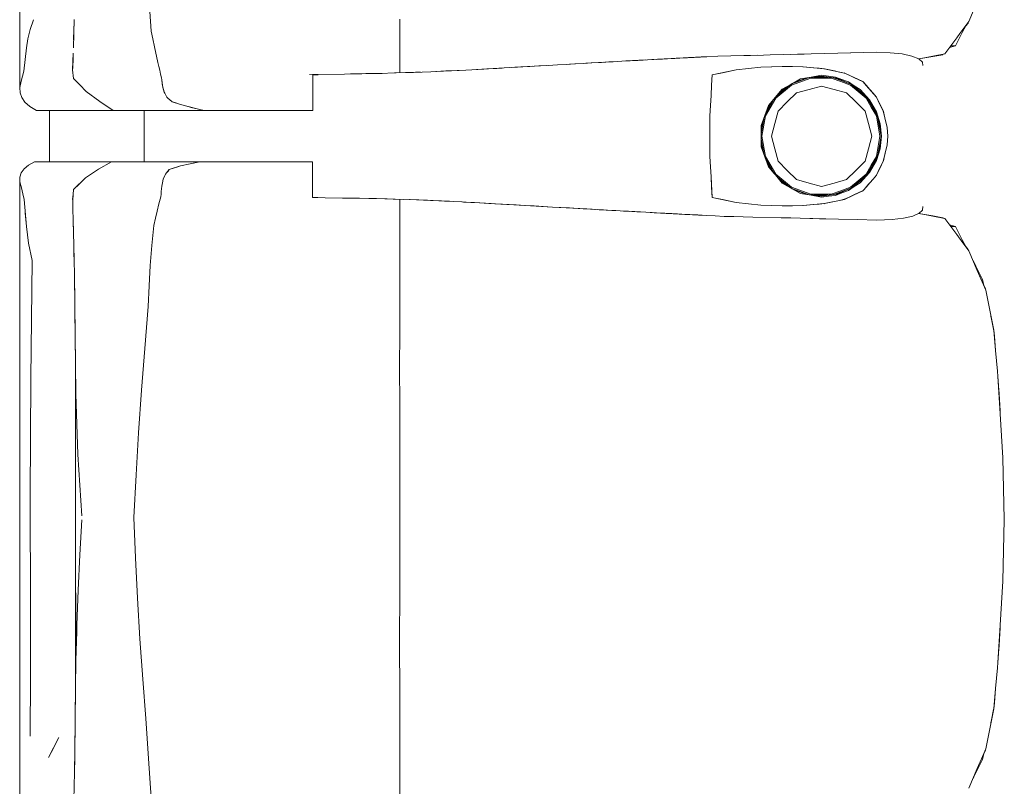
# Model space of a CAD drawing. Header units: millimetres. Extents: x -261 to 187, y -214 to 106.
# Tile 848 of 1056: x -199.671 to -198.899, y 8.71 to 9.311. Entities that reach past the tile are written whole.
import ezdxf

# ---------------------------------------------------------------- set-up
doc = ezdxf.new("R2010")
doc.units = ezdxf.units.MM
doc.header["$LTSCALE"] = 0.005
doc.header["$MEASUREMENT"] = 0
doc.layers.add('IFC-Elemento de mobília-Contorno', color=9, linetype='Continuous', lineweight=5)
doc.layers.add('IFC-Laje-Contorno', color=9, linetype='Continuous', lineweight=5)

msp = doc.modelspace()

# ---------------------------------------------------------------- linework, layer by layer
at = {"layer": 'IFC-Elemento de mobília-Contorno', "lineweight": 5}
for p, q in [((-199.67117, 9.42534), (-199.67109, 9.25772)), ((-198.92716, 9.30952), (-198.92054, 9.3249)), ((-199.56916, 9.31738), (-199.56822, 9.30205)), ((-199.66285, 9.30329), (-199.66035, 9.31078)), ((-199.62876, 9.30002), (-199.62845, 9.31116)), ((-199.62862, 9.30352), (-199.62852, 9.30853)), ((-199.37331, 9.26932), (-199.37331, 9.3114)), ((-198.93426, 9.30001), (-198.92716, 9.30952)), ((-198.9298, 9.30581), (-198.92775, 9.30836)), ((-198.92775, 9.30836), (-198.92737, 9.30923)), ((-198.92775, 9.30836), (-198.92737, 9.30923)), ((-199.66473, 9.29597), (-199.66285, 9.30329)), ((-199.62889, 9.29518), (-199.62862, 9.30352)), ((-199.56822, 9.30205), (-199.56689, 9.29589)), ((-198.93493, 9.29574), (-198.93229, 9.30092)), ((-198.93426, 9.30001), (-198.93189, 9.30318)), ((-198.93229, 9.30092), (-198.92954, 9.30633)), ((-198.93229, 9.30092), (-198.92954, 9.30633)), ((-198.93229, 9.30092), (-198.92965, 9.3061)), ((-198.92965, 9.3061), (-198.92953, 9.30634)), ((-199.66591, 9.28886), (-199.66473, 9.29597)), ((-199.62906, 9.28887), (-199.62876, 9.30002)), ((-199.56689, 9.29589), (-199.56556, 9.28972)), ((-198.94137, 9.29051), (-198.93663, 9.29684)), ((-198.93756, 9.29056), (-198.93493, 9.29574)), ((-198.93663, 9.29684), (-198.93426, 9.30001)), ((-199.66693, 9.27977), (-199.66591, 9.28886)), ((-199.56556, 9.28972), (-199.56289, 9.27739)), ((-199.02995, 9.28472), (-198.99958, 9.2854)), ((-199.01982, 9.28495), (-198.99958, 9.2854)), ((-199.01982, 9.28495), (-199.0097, 9.28518)), ((-199.0097, 9.28518), (-198.99958, 9.2854)), ((-198.99958, 9.2854), (-198.98876, 9.28504)), ((-198.94611, 9.28417), (-198.94137, 9.29051)), ((-198.94234, 9.28921), (-198.93756, 9.29056)), ((-198.94137, 9.29051), (-198.93756, 9.29056)), ((-199.66796, 9.27067), (-199.66693, 9.27977)), ((-199.62967, 9.27165), (-199.62945, 9.27813)), ((-199.62966, 9.27289), (-199.62936, 9.28088)), ((-199.62945, 9.27813), (-199.62923, 9.28461)), ((-199.62936, 9.28088), (-199.62931, 9.28219)), ((-199.56289, 9.27739), (-199.56216, 9.27435)), ((-199.22329, 9.27705), (-199.21514, 9.27751)), ((-199.22257, 9.27709), (-199.21258, 9.27765)), ((-199.22257, 9.27709), (-199.21591, 9.27747)), ((-199.21591, 9.27747), (-199.21258, 9.27765)), ((-199.21514, 9.27751), (-199.20823, 9.2779)), ((-199.21514, 9.27751), (-199.21258, 9.27765)), ((-199.21514, 9.27751), (-199.21334, 9.27761)), ((-199.21258, 9.27765), (-199.2026, 9.27821)), ((-199.21258, 9.27765), (-199.20926, 9.27784)), ((-199.20926, 9.27784), (-199.20593, 9.27802)), ((-199.20593, 9.27802), (-199.19928, 9.2784)), ((-199.2026, 9.27821), (-199.19595, 9.27858)), ((-199.19595, 9.27858), (-199.19256, 9.27877)), ((-199.19345, 9.27872), (-199.19275, 9.27876)), ((-199.19328, 9.27873), (-199.19275, 9.27876)), ((-199.19324, 9.27873), (-199.19275, 9.27876)), ((-199.19275, 9.27876), (-199.19072, 9.27887)), ((-199.19256, 9.27877), (-199.18918, 9.27895)), ((-199.19256, 9.27877), (-199.19072, 9.27887)), ((-199.19072, 9.27887), (-199.18864, 9.27898)), ((-199.18918, 9.27895), (-199.16886, 9.28005)), ((-199.18918, 9.27895), (-199.18071, 9.27941)), ((-199.18918, 9.27895), (-199.18579, 9.27913)), ((-199.18864, 9.27898), (-199.18658, 9.27909)), ((-199.18579, 9.27913), (-199.18071, 9.27941)), ((-199.18579, 9.27913), (-199.1824, 9.27932)), ((-199.18579, 9.27913), (-199.1841, 9.27923)), ((-199.1841, 9.27923), (-199.1824, 9.27932)), ((-199.1841, 9.27923), (-199.18282, 9.2793)), ((-199.1824, 9.27932), (-199.18071, 9.27941)), ((-199.17902, 9.2795), (-199.17134, 9.27992)), ((-199.17902, 9.2795), (-199.17563, 9.27969)), ((-199.17563, 9.27969), (-199.16886, 9.28005)), ((-199.17225, 9.27987), (-199.17056, 9.27996)), ((-199.17134, 9.27992), (-199.16886, 9.28005)), ((-199.17056, 9.27996), (-199.16886, 9.28005)), ((-199.16886, 9.28005), (-199.15104, 9.281)), ((-199.16886, 9.28005), (-199.16601, 9.2802)), ((-199.16886, 9.28005), (-199.16749, 9.28013)), ((-199.16749, 9.28013), (-199.16612, 9.2802)), ((-199.16749, 9.28013), (-199.1672, 9.28014)), ((-199.16612, 9.2802), (-199.16338, 9.28034)), ((-199.16075, 9.28048), (-199.16065, 9.28049)), ((-199.16063, 9.28049), (-199.15789, 9.28063)), ((-199.16063, 9.28049), (-199.15926, 9.28056)), ((-199.15926, 9.28056), (-199.15789, 9.28063)), ((-199.15901, 9.28058), (-199.15754, 9.28066)), ((-199.15789, 9.28063), (-199.15652, 9.2807)), ((-199.15754, 9.28066), (-199.15548, 9.28076)), ((-199.15754, 9.28066), (-199.15651, 9.28071)), ((-199.15652, 9.2807), (-199.15378, 9.28085)), ((-199.15652, 9.2807), (-199.15515, 9.28078)), ((-199.15515, 9.28078), (-199.15104, 9.281)), ((-199.15378, 9.28085), (-199.15104, 9.281)), ((-199.15104, 9.281), (-199.14692, 9.28121)), ((-199.15104, 9.281), (-199.15035, 9.28103)), ((-199.15035, 9.28103), (-199.14967, 9.28107)), ((-199.14967, 9.28107), (-199.14692, 9.28121)), ((-199.14967, 9.28107), (-199.1483, 9.28114)), ((-199.1483, 9.28114), (-199.14761, 9.28118)), ((-199.14761, 9.28118), (-199.14692, 9.28121)), ((-199.14692, 9.28121), (-199.14602, 9.28126)), ((-199.14602, 9.28126), (-199.14422, 9.28136)), ((-199.14512, 9.28131), (-199.14153, 9.28149)), ((-199.14512, 9.28131), (-199.14332, 9.2814)), ((-199.14422, 9.28136), (-199.14242, 9.28145)), ((-199.14332, 9.2814), (-199.14153, 9.28149)), ((-199.14242, 9.28145), (-199.14153, 9.28149)), ((-199.14153, 9.28149), (-199.13541, 9.28181)), ((-199.14153, 9.28149), (-199.14018, 9.28156)), ((-199.14153, 9.28149), (-199.14063, 9.28154)), ((-199.14063, 9.28154), (-199.13973, 9.28159)), ((-199.14018, 9.28156), (-199.13883, 9.28163)), ((-199.13973, 9.28159), (-199.13824, 9.28166)), ((-199.13883, 9.28163), (-199.13541, 9.28181)), ((-199.13883, 9.28163), (-199.13793, 9.28168)), ((-199.13793, 9.28168), (-199.13541, 9.28181)), ((-199.13793, 9.28168), (-199.13703, 9.28172)), ((-199.13793, 9.28168), (-199.13748, 9.2817)), ((-199.13703, 9.28172), (-199.13541, 9.28181)), ((-199.13703, 9.28172), (-199.13658, 9.28175)), ((-199.13658, 9.28175), (-199.13567, 9.2818)), ((-199.13567, 9.2818), (-199.13477, 9.28184)), ((-199.13541, 9.28181), (-199.13432, 9.28186)), ((-199.13541, 9.28181), (-199.13522, 9.28181)), ((-199.13432, 9.28186), (-199.13387, 9.28189)), ((-199.13387, 9.28189), (-199.13297, 9.28193)), ((-199.13387, 9.28189), (-199.13342, 9.28191)), ((-199.13342, 9.28191), (-199.13297, 9.28193)), ((-199.13297, 9.28193), (-199.13253, 9.28196)), ((-199.13253, 9.28196), (-199.1239, 9.2824)), ((-199.1239, 9.2824), (-199.11368, 9.28263)), ((-199.11368, 9.28263), (-199.10345, 9.28285)), ((-199.10345, 9.28285), (-199.08811, 9.28319)), ((-199.10345, 9.28285), (-199.09834, 9.28296)), ((-199.09834, 9.28296), (-199.08811, 9.28319)), ((-199.09834, 9.28296), (-199.09322, 9.28308)), ((-199.08811, 9.28319), (-199.083, 9.2833)), ((-199.083, 9.2833), (-199.07227, 9.2836)), ((-199.07227, 9.2836), (-199.05617, 9.28405)), ((-199.0669, 9.28375), (-199.05617, 9.28405)), ((-199.0669, 9.28375), (-199.06153, 9.2839)), ((-199.06153, 9.2839), (-199.0508, 9.2842)), ((-199.0508, 9.2842), (-199.04007, 9.28449)), ((-199.04007, 9.28449), (-199.02995, 9.28472)), ((-198.98876, 9.28504), (-198.97933, 9.28407)), ((-198.97933, 9.28407), (-198.97178, 9.28247)), ((-198.97178, 9.28247), (-198.96645, 9.28029)), ((-198.96645, 9.28029), (-198.96354, 9.27771)), ((-198.96644, 9.28028), (-198.96181, 9.28117)), ((-198.96636, 9.28021), (-198.96334, 9.28075)), ((-198.96354, 9.27771), (-198.96316, 9.27495)), ((-198.96334, 9.28075), (-198.94768, 9.28354)), ((-198.96334, 9.28075), (-198.95551, 9.28215)), ((-198.96181, 9.28117), (-198.95396, 9.28267)), ((-198.95551, 9.28215), (-198.94768, 9.28354)), ((-198.95396, 9.28267), (-198.94611, 9.28417)), ((-198.94768, 9.28354), (-198.94738, 9.28393)), ((-198.94768, 9.28354), (-198.94736, 9.28393)), ((-198.94768, 9.28354), (-198.94736, 9.28393)), ((-199.669, 9.26673), (-199.66796, 9.27067)), ((-199.62967, 9.27165), (-199.6291, 9.26493)), ((-199.62966, 9.27289), (-199.62964, 9.2726)), ((-199.56216, 9.27435), (-199.56143, 9.27132)), ((-199.56143, 9.27132), (-199.56069, 9.26829)), ((-199.36869, 9.26947), (-199.36089, 9.26973)), ((-199.36247, 9.26963), (-199.34891, 9.2702)), ((-199.36089, 9.26973), (-199.35712, 9.26985)), ((-199.34891, 9.2702), (-199.33534, 9.27078)), ((-199.34494, 9.27037), (-199.32665, 9.27123)), ((-199.34494, 9.27037), (-199.3371, 9.27074)), ((-199.3371, 9.27074), (-199.32666, 9.27123)), ((-199.33534, 9.27078), (-199.32137, 9.27151)), ((-199.32137, 9.27151), (-199.30739, 9.27223)), ((-199.31322, 9.27193), (-199.30511, 9.27238)), ((-199.30739, 9.27223), (-199.30013, 9.27264)), ((-199.30511, 9.27238), (-199.29711, 9.27282)), ((-199.30013, 9.27264), (-199.27835, 9.27388)), ((-199.29711, 9.27282), (-199.29287, 9.27305)), ((-199.28561, 9.27346), (-199.27835, 9.27388)), ((-199.28561, 9.27346), (-199.28088, 9.27373)), ((-199.28315, 9.27361), (-199.25797, 9.27506)), ((-199.28088, 9.27373), (-199.27264, 9.27421)), ((-199.27835, 9.27388), (-199.27118, 9.2743)), ((-199.27264, 9.27421), (-199.26911, 9.27441)), ((-199.27118, 9.2743), (-199.26402, 9.27471)), ((-199.27118, 9.2743), (-199.2644, 9.27469)), ((-199.26402, 9.27471), (-199.25685, 9.27513)), ((-199.25685, 9.27513), (-199.24968, 9.27554)), ((-199.24968, 9.27554), (-199.2429, 9.27593)), ((-199.2429, 9.27593), (-199.23612, 9.27632)), ((-199.24013, 9.27609), (-199.23562, 9.27635)), ((-199.23951, 9.27612), (-199.23562, 9.27635)), ((-199.23612, 9.27632), (-199.22934, 9.27671)), ((-199.23562, 9.27635), (-199.23543, 9.27636)), ((-199.22934, 9.27671), (-199.22257, 9.27709)), ((-199.22934, 9.27671), (-199.2274, 9.27682)), ((-199.2274, 9.27682), (-199.22329, 9.27705)), ((-199.12829, 9.26762), (-199.10947, 9.27169)), ((-199.12829, 9.26762), (-199.11888, 9.26965)), ((-199.11888, 9.26965), (-199.10947, 9.27169)), ((-199.10947, 9.27169), (-199.09018, 9.27374)), ((-199.10947, 9.27169), (-199.09983, 9.27272)), ((-199.09983, 9.27272), (-199.09018, 9.27374)), ((-199.09018, 9.27374), (-199.07308, 9.27429)), ((-199.09018, 9.27374), (-199.08176, 9.27402)), ((-199.08176, 9.27402), (-199.07335, 9.27429)), ((-199.0734, 9.27429), (-199.06529, 9.27415)), ((-199.07335, 9.27429), (-199.07329, 9.27428)), ((-199.07308, 9.27429), (-199.05715, 9.27402)), ((-199.06529, 9.27415), (-199.05723, 9.27402)), ((-199.05723, 9.27402), (-199.04894, 9.27328)), ((-199.05715, 9.27402), (-199.04877, 9.27326)), ((-199.04894, 9.27328), (-199.04065, 9.27254)), ((-199.04877, 9.27326), (-199.04458, 9.27288)), ((-199.04458, 9.27288), (-199.04039, 9.27251)), ((-199.04096, 9.27256), (-199.0406, 9.27252)), ((-199.04065, 9.27254), (-199.02467, 9.26915)), ((-199.04039, 9.27251), (-199.03642, 9.27165)), ((-199.03642, 9.27165), (-199.03241, 9.27079)), ((-199.03245, 9.2708), (-199.02848, 9.26995)), ((-199.02848, 9.26995), (-199.02451, 9.2691)), ((-199.67109, 9.25772), (-199.67004, 9.2628)), ((-199.67004, 9.2628), (-199.669, 9.26673)), ((-199.6291, 9.26493), (-199.62405, 9.2598)), ((-199.56069, 9.26829), (-199.55996, 9.26526)), ((-199.55996, 9.26526), (-199.55979, 9.26376)), ((-199.55979, 9.26376), (-199.55929, 9.25928)), ((-199.55979, 9.26376), (-199.55946, 9.26077)), ((-199.44395, 9.26791), (-199.41651, 9.26832)), ((-199.4415, 9.26772), (-199.43932, 9.26772)), ((-199.4415, 9.25291), (-199.4415, 9.26772)), ((-199.43932, 9.26772), (-199.43734, 9.26772)), ((-199.41664, 9.26831), (-199.40299, 9.26857)), ((-199.41183, 9.26841), (-199.39989, 9.26865)), ((-199.40299, 9.26857), (-199.38946, 9.26883)), ((-199.39989, 9.26865), (-199.38692, 9.2689)), ((-199.38946, 9.26883), (-199.37597, 9.26923)), ((-199.37745, 9.26918), (-199.36869, 9.26947)), ((-199.3768, 9.2692), (-199.3765, 9.26921)), ((-199.3765, 9.26921), (-199.36869, 9.26947)), ((-199.37597, 9.26923), (-199.36247, 9.26963)), ((-199.12876, 9.25962), (-199.12829, 9.26762)), ((-199.06625, 9.2605), (-199.05901, 9.26463)), ((-199.06618, 9.25972), (-199.05109, 9.2652)), ((-199.06581, 9.26073), (-199.05225, 9.26565)), ((-199.06416, 9.26168), (-199.05398, 9.26546)), ((-199.05901, 9.26463), (-199.05081, 9.26601)), ((-199.05398, 9.26546), (-199.04262, 9.26673)), ((-199.05109, 9.2652), (-199.03507, 9.2652)), ((-199.05081, 9.26601), (-199.04262, 9.26739)), ((-199.049, 9.26601), (-199.03754, 9.26601)), ((-199.04262, 9.26739), (-199.03718, 9.26671)), ((-199.04262, 9.26673), (-199.03052, 9.26502)), ((-199.03718, 9.26671), (-199.03175, 9.26602)), ((-199.03507, 9.2652), (-199.02753, 9.26246)), ((-199.03327, 9.2654), (-199.02727, 9.26322)), ((-199.03175, 9.26602), (-199.02663, 9.26412)), ((-199.03052, 9.26502), (-199.01927, 9.26026)), ((-199.02753, 9.26246), (-199.02, 9.25972)), ((-199.02727, 9.26322), (-199.02034, 9.26071)), ((-199.02663, 9.26412), (-199.0215, 9.26221)), ((-199.02497, 9.26921), (-199.02451, 9.2691)), ((-199.02467, 9.26915), (-199.01745, 9.26581)), ((-199.02451, 9.2691), (-199.02087, 9.26739)), ((-199.0215, 9.26221), (-199.01696, 9.25917)), ((-199.02087, 9.26739), (-199.01722, 9.26568)), ((-199.01745, 9.26581), (-199.01023, 9.26247)), ((-199.01722, 9.26568), (-199.00994, 9.26226)), ((-199.01059, 9.26263), (-199.00994, 9.26226)), ((-199.01023, 9.26247), (-199.00757, 9.25941)), ((-199.00994, 9.26226), (-199.00735, 9.25926)), ((-199.67109, 9.25772), (-199.67094, 9.25361)), ((-199.62405, 9.2598), (-199.61901, 9.25467)), ((-199.61901, 9.25467), (-199.60846, 9.24683)), ((-199.55946, 9.26077), (-199.55929, 9.25928)), ((-199.55929, 9.25928), (-199.55895, 9.25802)), ((-199.55895, 9.25802), (-199.55827, 9.25551)), ((-199.55895, 9.25802), (-199.55861, 9.25677)), ((-199.55861, 9.25677), (-199.55793, 9.25425)), ((-199.55827, 9.25551), (-199.55793, 9.25425)), ((-199.55793, 9.25425), (-199.55744, 9.25323)), ((-199.12922, 9.25163), (-199.12876, 9.25962)), ((-199.08423, 9.24363), (-199.07348, 9.25637)), ((-199.08176, 9.24654), (-199.07414, 9.25506)), ((-199.07849, 9.24942), (-199.06618, 9.25972)), ((-199.07742, 9.25139), (-199.06821, 9.25909)), ((-199.07414, 9.25506), (-199.06567, 9.26082)), ((-199.07348, 9.25637), (-199.06625, 9.2605)), ((-199.06229, 9.2537), (-199.05245, 9.25634)), ((-199.05245, 9.25634), (-199.04262, 9.25897)), ((-199.04262, 9.25897), (-199.03278, 9.25634)), ((-199.03278, 9.25634), (-199.02294, 9.2537)), ((-199.02, 9.25972), (-199.01384, 9.25456)), ((-199.01949, 9.26035), (-199.01332, 9.25519)), ((-199.01927, 9.26026), (-199.00962, 9.25276)), ((-199.01696, 9.25917), (-199.01241, 9.25615)), ((-199.01384, 9.25456), (-199.00767, 9.2494)), ((-199.01332, 9.25519), (-199.00822, 9.25092)), ((-199.01241, 9.25615), (-199.00497, 9.24818)), ((-199.00757, 9.25941), (-198.99958, 9.25026)), ((-199.00735, 9.25926), (-199.00476, 9.25626)), ((-199.00476, 9.25626), (-199.00217, 9.25326)), ((-199.67094, 9.25361), (-199.66957, 9.24989)), ((-199.66957, 9.24989), (-199.66708, 9.24634)), ((-199.60846, 9.24683), (-199.59796, 9.23966)), ((-199.55744, 9.25323), (-199.55695, 9.2522)), ((-199.55744, 9.25323), (-199.55646, 9.25117)), ((-199.55646, 9.25117), (-199.55597, 9.25014)), ((-199.55597, 9.25014), (-199.55486, 9.24924)), ((-199.55486, 9.24924), (-199.55376, 9.24835)), ((-199.55376, 9.24835), (-199.55155, 9.24655)), ((-199.55155, 9.24655), (-199.54869, 9.24567)), ((-199.55155, 9.24655), (-199.54584, 9.2448)), ((-199.4415, 9.23966), (-199.4415, 9.25291)), ((-199.12968, 9.24364), (-199.12922, 9.25163)), ((-199.12922, 9.25163), (-199.12921, 9.25186)), ((-199.08667, 9.23694), (-199.07993, 9.24859)), ((-199.08656, 9.23549), (-199.07849, 9.24942)), ((-199.0863, 9.23795), (-199.08174, 9.24658)), ((-199.0767, 9.2393), (-199.06949, 9.2465)), ((-199.06949, 9.2465), (-199.06229, 9.2537)), ((-199.02294, 9.2537), (-199.01574, 9.2465)), ((-199.01574, 9.2465), (-199.00854, 9.2393)), ((-199.00962, 9.25276), (-199.00223, 9.24304)), ((-199.00767, 9.2494), (-199.00365, 9.24244)), ((-199.0057, 9.2476), (-199.00295, 9.24285)), ((-199.00497, 9.24818), (-198.99958, 9.23878)), ((-199.00217, 9.25326), (-198.99958, 9.25026)), ((-198.99958, 9.25026), (-198.99827, 9.24757)), ((-198.99958, 9.25026), (-198.99417, 9.23896)), ((-198.99958, 9.25026), (-198.99822, 9.24743)), ((-198.99827, 9.24757), (-198.99697, 9.24487)), ((-198.99822, 9.24743), (-198.99681, 9.24448)), ((-199.66708, 9.24634), (-199.66325, 9.24294)), ((-199.66325, 9.24294), (-199.66059, 9.2413)), ((-199.66059, 9.2413), (-199.65793, 9.23966)), ((-199.65793, 9.23966), (-199.59796, 9.23966)), ((-199.59796, 9.23966), (-199.55668, 9.23966)), ((-199.57373, 9.19959), (-199.57373, 9.23966)), ((-199.55668, 9.23966), (-199.52662, 9.23966)), ((-199.54869, 9.24567), (-199.54584, 9.2448)), ((-199.54584, 9.2448), (-199.54299, 9.24392)), ((-199.54299, 9.24392), (-199.54014, 9.24304)), ((-199.54014, 9.24304), (-199.53, 9.24051)), ((-199.54014, 9.24304), (-199.53338, 9.24135)), ((-199.54014, 9.24304), (-199.53676, 9.24219)), ((-199.53676, 9.24219), (-199.53338, 9.24135)), ((-199.53, 9.24051), (-199.52662, 9.23966)), ((-199.52662, 9.23966), (-199.52465, 9.23966)), ((-199.52465, 9.23966), (-199.52269, 9.23966)), ((-199.52269, 9.23966), (-199.52076, 9.23966)), ((-199.52076, 9.23966), (-199.51883, 9.23966)), ((-199.51883, 9.23966), (-199.51692, 9.23966)), ((-199.51692, 9.23966), (-199.515, 9.23966)), ((-199.515, 9.23966), (-199.51307, 9.23966)), ((-199.51307, 9.23966), (-199.51112, 9.23966)), ((-199.51112, 9.23966), (-199.50914, 9.23966)), ((-199.50914, 9.23966), (-199.50713, 9.23966)), ((-199.50713, 9.23966), (-199.50507, 9.23966)), ((-199.50507, 9.23966), (-199.50296, 9.23966)), ((-199.50296, 9.23966), (-199.50081, 9.23966)), ((-199.50081, 9.23966), (-199.49862, 9.23966)), ((-199.49862, 9.23966), (-199.49643, 9.23966)), ((-199.49643, 9.23966), (-199.49424, 9.23966)), ((-199.49424, 9.23966), (-199.49209, 9.23966)), ((-199.49209, 9.23966), (-199.48998, 9.23966)), ((-199.48998, 9.23966), (-199.48795, 9.23966)), ((-199.48795, 9.23966), (-199.48601, 9.23966)), ((-199.48601, 9.23966), (-199.48418, 9.23966)), ((-199.48418, 9.23966), (-199.48245, 9.23966)), ((-199.48245, 9.23966), (-199.48079, 9.23966)), ((-199.48079, 9.23966), (-199.47916, 9.23966)), ((-199.47916, 9.23966), (-199.47754, 9.23966)), ((-199.47754, 9.23966), (-199.47589, 9.23966)), ((-199.47589, 9.23966), (-199.47417, 9.23966)), ((-199.47417, 9.23966), (-199.47236, 9.23966)), ((-199.47236, 9.23966), (-199.47042, 9.23966)), ((-199.47042, 9.23966), (-199.46834, 9.23966)), ((-199.46834, 9.23966), (-199.46616, 9.23966)), ((-199.46616, 9.23966), (-199.46387, 9.23966)), ((-199.46387, 9.23966), (-199.46149, 9.23966)), ((-199.46149, 9.23966), (-199.45904, 9.23966)), ((-199.45904, 9.23966), (-199.45653, 9.23966)), ((-199.45653, 9.23966), (-199.45398, 9.23966)), ((-199.45398, 9.23966), (-199.45139, 9.23966)), ((-199.45139, 9.23966), (-199.44882, 9.23966)), ((-199.44882, 9.23966), (-199.44628, 9.23966)), ((-199.44628, 9.23966), (-199.44383, 9.23966)), ((-199.44383, 9.23966), (-199.4415, 9.23966)), ((-199.13015, 9.23564), (-199.12968, 9.24364)), ((-199.08709, 9.23579), (-199.08423, 9.24363)), ((-199.07933, 9.22946), (-199.0767, 9.2393)), ((-199.00854, 9.2393), (-199.0059, 9.22946)), ((-199.00365, 9.24244), (-198.99962, 9.23549)), ((-199.00295, 9.24285), (-199.00019, 9.23807)), ((-199.00223, 9.24304), (-198.99758, 9.23174)), ((-198.99958, 9.23878), (-198.99664, 9.22942)), ((-198.99697, 9.24487), (-198.99566, 9.24218)), ((-198.99687, 9.24461), (-198.99552, 9.24178)), ((-198.99687, 9.24461), (-198.99417, 9.23896)), ((-198.99566, 9.24218), (-198.99436, 9.23949)), ((-198.99552, 9.24178), (-198.99417, 9.23896)), ((-198.99436, 9.23949), (-198.99429, 9.23922)), ((-198.99429, 9.23922), (-198.99277, 9.233)), ((-198.99417, 9.23896), (-198.99268, 9.23274)), ((-199.13015, 9.22763), (-199.13015, 9.23564)), ((-199.08995, 9.22796), (-199.08709, 9.23579)), ((-199.08986, 9.22157), (-199.08758, 9.23445)), ((-199.08986, 9.22534), (-199.08763, 9.2343)), ((-199.08936, 9.21963), (-199.08656, 9.23549)), ((-198.99962, 9.23549), (-198.99822, 9.22756)), ((-198.99857, 9.23413), (-198.99743, 9.2277)), ((-198.99758, 9.23174), (-198.996, 9.21963)), ((-198.99293, 9.23365), (-198.99268, 9.23274)), ((-198.99277, 9.233), (-198.99198, 9.22976)), ((-198.99273, 9.23293), (-198.99225, 9.23091)), ((-198.99268, 9.23274), (-198.99119, 9.22651)), ((-199.13015, 9.22763), (-199.13015, 9.21162)), ((-199.08995, 9.22796), (-199.08995, 9.21128)), ((-199.08986, 9.21391), (-199.08986, 9.22534)), ((-199.08197, 9.21963), (-199.07933, 9.22946)), ((-199.0059, 9.22946), (-199.00327, 9.21963)), ((-198.99822, 9.22756), (-198.99682, 9.21963)), ((-198.99743, 9.2277), (-198.996, 9.21963)), ((-198.99664, 9.22942), (-198.99565, 9.21962)), ((-198.99225, 9.23091), (-198.99119, 9.22651)), ((-198.99198, 9.22976), (-198.99119, 9.22651)), ((-198.99119, 9.22651), (-198.99062, 9.21962)), ((-199.13015, 9.20361), (-199.13015, 9.21962)), ((-199.08986, 9.21767), (-199.08758, 9.20478)), ((-199.08936, 9.21963), (-199.08656, 9.20376)), ((-199.08197, 9.21963), (-199.07933, 9.20979)), ((-199.0059, 9.20979), (-199.00327, 9.21963)), ((-198.99822, 9.2117), (-198.99682, 9.21963)), ((-198.99758, 9.20751), (-198.996, 9.21963)), ((-198.99706, 9.21365), (-198.996, 9.21963)), ((-198.99664, 9.20982), (-198.99565, 9.21962)), ((-198.99119, 9.21274), (-198.99062, 9.21962)), ((-199.08995, 9.21128), (-199.08423, 9.19562)), ((-199.08986, 9.21391), (-199.08763, 9.20493)), ((-199.07933, 9.20979), (-199.0767, 9.19995)), ((-199.00854, 9.19995), (-199.0059, 9.20979)), ((-198.99962, 9.20377), (-198.99822, 9.2117)), ((-198.99958, 9.20047), (-198.99664, 9.20982)), ((-198.99857, 9.20512), (-198.99706, 9.21365)), ((-198.99277, 9.20625), (-198.99198, 9.20949)), ((-198.99273, 9.20632), (-198.99225, 9.20834)), ((-198.99268, 9.20652), (-198.99119, 9.21274)), ((-198.99225, 9.20834), (-198.99119, 9.21274)), ((-198.99198, 9.20949), (-198.99119, 9.21274)), ((-199.13015, 9.20361), (-199.12968, 9.19562)), ((-199.08668, 9.20232), (-199.07993, 9.19066)), ((-199.08656, 9.20376), (-199.07849, 9.18983)), ((-199.08631, 9.2013), (-199.08176, 9.19271)), ((-199.00497, 9.19107), (-198.99958, 9.20047)), ((-199.00365, 9.19681), (-198.99962, 9.20377)), ((-199.00295, 9.1964), (-199.00018, 9.20119)), ((-199.00223, 9.19621), (-198.99758, 9.20751)), ((-198.99552, 9.19747), (-198.99417, 9.20029)), ((-198.99436, 9.19976), (-198.99277, 9.20625)), ((-198.99417, 9.20029), (-198.99268, 9.20652)), ((-198.99293, 9.2056), (-198.99268, 9.20652)), ((-199.66994, 9.19089), (-199.66775, 9.19393)), ((-199.66775, 9.19393), (-199.66435, 9.1968)), ((-199.66435, 9.1968), (-199.65949, 9.19959)), ((-199.65949, 9.19959), (-199.59924, 9.19959)), ((-199.61949, 9.18698), (-199.60934, 9.19365)), ((-199.60934, 9.19365), (-199.59924, 9.19959)), ((-199.59924, 9.19959), (-199.53008, 9.19959)), ((-199.58398, 9.19959), (-199.57373, 9.19959)), ((-199.55614, 9.19076), (-199.55389, 9.19341)), ((-199.55539, 9.19164), (-199.55389, 9.19341)), ((-199.55539, 9.19164), (-199.55464, 9.19253)), ((-199.55464, 9.19253), (-199.55389, 9.19341)), ((-199.55389, 9.19341), (-199.54511, 9.19626)), ((-199.55389, 9.19341), (-199.54731, 9.19555)), ((-199.54731, 9.19555), (-199.54511, 9.19626)), ((-199.54511, 9.19626), (-199.53008, 9.19959)), ((-199.54511, 9.19626), (-199.5376, 9.19792)), ((-199.5376, 9.19792), (-199.53008, 9.19959)), ((-199.5376, 9.19792), (-199.53384, 9.19876)), ((-199.53384, 9.19876), (-199.53008, 9.19959)), ((-199.53178, 9.19959), (-199.52877, 9.19959)), ((-199.53008, 9.19959), (-199.5281, 9.19959)), ((-199.52877, 9.19959), (-199.52595, 9.19959)), ((-199.5281, 9.19959), (-199.52613, 9.19959)), ((-199.52613, 9.19959), (-199.52417, 9.19959)), ((-199.52417, 9.19959), (-199.52224, 9.19959)), ((-199.52224, 9.19959), (-199.52032, 9.19959)), ((-199.52032, 9.19959), (-199.51842, 9.19959)), ((-199.51842, 9.19959), (-199.51651, 9.19959)), ((-199.51651, 9.19959), (-199.5146, 9.19959)), ((-199.5146, 9.19959), (-199.51268, 9.19959)), ((-199.51268, 9.19959), (-199.51074, 9.19959)), ((-199.51074, 9.19959), (-199.50878, 9.19959)), ((-199.50878, 9.19959), (-199.50677, 9.19959)), ((-199.50677, 9.19959), (-199.50472, 9.19959)), ((-199.50472, 9.19959), (-199.50262, 9.19959)), ((-199.50262, 9.19959), (-199.50047, 9.19959)), ((-199.50047, 9.19959), (-199.4983, 9.19959)), ((-199.4983, 9.19959), (-199.49612, 9.19959)), ((-199.49612, 9.19959), (-199.49395, 9.19959)), ((-199.49395, 9.19959), (-199.49182, 9.19959)), ((-199.49182, 9.19959), (-199.48974, 9.19959)), ((-199.48974, 9.19959), (-199.48773, 9.19959)), ((-199.48773, 9.19959), (-199.48582, 9.19959)), ((-199.48582, 9.19959), (-199.48401, 9.19959)), ((-199.48401, 9.19959), (-199.4823, 9.19959)), ((-199.4823, 9.19959), (-199.48066, 9.19959)), ((-199.48066, 9.19959), (-199.47905, 9.19959)), ((-199.47905, 9.19959), (-199.47743, 9.19959)), ((-199.47743, 9.19959), (-199.47579, 9.19959)), ((-199.47579, 9.19959), (-199.47408, 9.19959)), ((-199.47408, 9.19959), (-199.47228, 9.19959)), ((-199.47228, 9.19959), (-199.47034, 9.19959)), ((-199.47034, 9.19959), (-199.46828, 9.19959)), ((-199.46828, 9.19959), (-199.46611, 9.19959)), ((-199.46611, 9.19959), (-199.46383, 9.19959)), ((-199.46383, 9.19959), (-199.46148, 9.19959)), ((-199.46148, 9.19959), (-199.45904, 9.19959)), ((-199.45904, 9.19959), (-199.45655, 9.19959)), ((-199.45655, 9.19959), (-199.45402, 9.19959)), ((-199.45402, 9.19959), (-199.45145, 9.19959)), ((-199.45145, 9.19959), (-199.44889, 9.19959)), ((-199.44889, 9.19959), (-199.44637, 9.19959)), ((-199.44637, 9.19959), (-199.44394, 9.19959)), ((-199.44394, 9.19959), (-199.44161, 9.19959)), ((-199.44161, 9.18634), (-199.44161, 9.19959)), ((-199.12968, 9.19562), (-199.12922, 9.18762)), ((-199.08423, 9.19562), (-199.07885, 9.18925)), ((-199.08176, 9.19271), (-199.07414, 9.1842)), ((-199.0767, 9.19995), (-199.06949, 9.19275)), ((-199.06949, 9.19275), (-199.06229, 9.18555)), ((-199.02294, 9.18555), (-199.01574, 9.19275)), ((-199.01574, 9.19275), (-199.00854, 9.19995)), ((-199.00962, 9.18649), (-199.00223, 9.19621)), ((-199.00767, 9.18985), (-199.00365, 9.19681)), ((-199.0057, 9.19164), (-199.00295, 9.1964)), ((-198.99827, 9.19169), (-198.99697, 9.19438)), ((-198.99822, 9.19182), (-198.99552, 9.19747)), ((-198.99822, 9.19182), (-198.99687, 9.19465)), ((-198.99697, 9.19438), (-198.99566, 9.19707)), ((-198.99687, 9.19465), (-198.99552, 9.19747)), ((-198.99566, 9.19707), (-198.99436, 9.19976)), ((-199.67119, 9.03414), (-199.67108, 9.18757)), ((-199.67108, 9.18757), (-199.66994, 9.19089)), ((-199.67108, 9.18757), (-199.671, 9.18387)), ((-199.6291, 9.17773), (-199.61949, 9.18698)), ((-199.6243, 9.18236), (-199.61949, 9.18698)), ((-199.55917, 9.18313), (-199.55862, 9.18579)), ((-199.55889, 9.18446), (-199.55862, 9.18579)), ((-199.55862, 9.18579), (-199.55732, 9.18885)), ((-199.55732, 9.18885), (-199.55688, 9.18987)), ((-199.55688, 9.18987), (-199.55614, 9.19076)), ((-199.55614, 9.19076), (-199.55539, 9.19164)), ((-199.44161, 9.17154), (-199.44161, 9.18634)), ((-199.12922, 9.18762), (-199.12921, 9.18745)), ((-199.12922, 9.18762), (-199.12829, 9.17163)), ((-199.12922, 9.18762), (-199.12876, 9.17962)), ((-199.07885, 9.18925), (-199.07347, 9.18287)), ((-199.07849, 9.18983), (-199.06618, 9.17953)), ((-199.07742, 9.18786), (-199.06821, 9.18016)), ((-199.06229, 9.18555), (-199.05245, 9.18291)), ((-199.03278, 9.18291), (-199.02294, 9.18555)), ((-199.01927, 9.179), (-199.00962, 9.18649)), ((-199.01384, 9.18469), (-199.00767, 9.18985)), ((-199.01332, 9.18407), (-199.00822, 9.18834)), ((-199.01241, 9.18311), (-199.00497, 9.19107)), ((-199.00757, 9.17984), (-199.00224, 9.18594)), ((-199.00476, 9.18299), (-199.00217, 9.18599)), ((-199.00224, 9.18594), (-198.99958, 9.189)), ((-199.00217, 9.18599), (-198.99958, 9.189)), ((-198.99958, 9.189), (-198.99822, 9.19182)), ((-198.99958, 9.189), (-198.99827, 9.19169)), ((-199.671, 9.18387), (-199.6698, 9.17902)), ((-199.6698, 9.17902), (-199.66873, 9.17444)), ((-199.62938, 9.17382), (-199.6291, 9.17773)), ((-199.62938, 9.17374), (-199.6291, 9.17773)), ((-199.6291, 9.17773), (-199.6243, 9.18236)), ((-199.56016, 9.17627), (-199.55994, 9.17837)), ((-199.55994, 9.17837), (-199.55972, 9.18047)), ((-199.55972, 9.18047), (-199.55917, 9.18313)), ((-199.55972, 9.18047), (-199.55944, 9.1818)), ((-199.55944, 9.1818), (-199.55917, 9.18313)), ((-199.55917, 9.18313), (-199.55889, 9.18446)), ((-199.12876, 9.17962), (-199.12829, 9.17163)), ((-199.07414, 9.1842), (-199.06564, 9.17841)), ((-199.07347, 9.18287), (-199.05901, 9.17462)), ((-199.06618, 9.17953), (-199.05109, 9.17406)), ((-199.06591, 9.17856), (-199.05225, 9.1736)), ((-199.06417, 9.17757), (-199.05398, 9.1738)), ((-199.05245, 9.18291), (-199.04262, 9.18028)), ((-199.04262, 9.18028), (-199.03278, 9.18291)), ((-199.03052, 9.17424), (-199.01927, 9.179)), ((-199.02753, 9.1768), (-199.02, 9.17953)), ((-199.02727, 9.17603), (-199.02041, 9.17851)), ((-199.02663, 9.17514), (-199.0215, 9.17705)), ((-199.0215, 9.17705), (-199.01696, 9.18008)), ((-199.02, 9.17953), (-199.01384, 9.18469)), ((-199.01947, 9.17891), (-199.01332, 9.18407)), ((-199.01696, 9.18008), (-199.01241, 9.18311)), ((-199.00994, 9.17699), (-199.00735, 9.17999)), ((-199.00735, 9.17999), (-199.00476, 9.18299)), ((-199.66873, 9.17444), (-199.66766, 9.16987)), ((-199.66766, 9.16987), (-199.66591, 9.14892)), ((-199.62967, 9.16991), (-199.62938, 9.17382)), ((-199.62966, 9.16975), (-199.62938, 9.17374)), ((-199.62966, 9.16975), (-199.62943, 9.16172)), ((-199.56199, 9.16647), (-199.5606, 9.17206)), ((-199.5606, 9.17206), (-199.56038, 9.17417)), ((-199.56038, 9.17417), (-199.56016, 9.17627)), ((-199.44161, 9.17154), (-199.43942, 9.17154)), ((-199.44161, 9.17148), (-199.43183, 9.17134)), ((-199.43942, 9.17154), (-199.43743, 9.17154)), ((-199.43183, 9.17134), (-199.41824, 9.17114)), ((-199.41824, 9.17114), (-199.40492, 9.17089)), ((-199.41642, 9.17109), (-199.40492, 9.17089)), ((-199.40492, 9.17089), (-199.39159, 9.17064)), ((-199.39743, 9.17075), (-199.38318, 9.17037)), ((-199.39159, 9.17064), (-199.37831, 9.17026)), ((-199.38318, 9.17037), (-199.37058, 9.17003)), ((-199.37831, 9.17026), (-199.36504, 9.16988)), ((-199.37331, 9.17012), (-199.37331, 9.13728)), ((-199.36556, 9.16989), (-199.34913, 9.16919)), ((-199.36504, 9.16988), (-199.35164, 9.16932)), ((-199.35164, 9.16932), (-199.33823, 9.16876)), ((-199.12829, 9.17163), (-199.10952, 9.16757)), ((-199.12829, 9.17163), (-199.11891, 9.1696)), ((-199.11891, 9.1696), (-199.10952, 9.16757)), ((-199.05901, 9.17462), (-199.05078, 9.17324)), ((-199.05398, 9.1738), (-199.04262, 9.17252)), ((-199.05109, 9.17406), (-199.03507, 9.17406)), ((-199.05081, 9.17324), (-199.04262, 9.17186)), ((-199.049, 9.17324), (-199.03757, 9.17324)), ((-199.04262, 9.17252), (-199.03052, 9.17424)), ((-199.04262, 9.17186), (-199.03718, 9.17254)), ((-199.04065, 9.16671), (-199.02467, 9.1701)), ((-199.03718, 9.17254), (-199.03175, 9.17323)), ((-199.03507, 9.17406), (-199.02753, 9.1768)), ((-199.03325, 9.17385), (-199.02727, 9.17603)), ((-199.03245, 9.16845), (-199.02848, 9.1693)), ((-199.03175, 9.17323), (-199.02663, 9.17514)), ((-199.02848, 9.1693), (-199.02451, 9.17015)), ((-199.02497, 9.17004), (-199.02451, 9.17015)), ((-199.02467, 9.1701), (-199.01745, 9.17344)), ((-199.02451, 9.17015), (-199.02087, 9.17186)), ((-199.02095, 9.17183), (-199.01722, 9.17357)), ((-199.01745, 9.17344), (-199.01023, 9.17679)), ((-199.01722, 9.17357), (-199.00994, 9.17699)), ((-199.01059, 9.17662), (-199.01016, 9.17686)), ((-199.01023, 9.17679), (-199.01013, 9.1769)), ((-199.01023, 9.17679), (-199.01013, 9.1769)), ((-199.62944, 9.16211), (-199.62922, 9.15432)), ((-199.56338, 9.16089), (-199.56199, 9.16647)), ((-199.34913, 9.16919), (-199.34058, 9.16883)), ((-199.34058, 9.16883), (-199.33417, 9.16855)), ((-199.33823, 9.16876), (-199.33134, 9.16841)), ((-199.33134, 9.16841), (-199.32445, 9.16806)), ((-199.32461, 9.16807), (-199.31756, 9.1677)), ((-199.32457, 9.16806), (-199.32336, 9.168)), ((-199.32336, 9.168), (-199.3147, 9.16753)), ((-199.31756, 9.1677), (-199.31067, 9.16735)), ((-199.3147, 9.16753), (-199.30604, 9.16707)), ((-199.31067, 9.16735), (-199.30353, 9.16694)), ((-199.30604, 9.16707), (-199.30164, 9.16684)), ((-199.30353, 9.16694), (-199.28211, 9.16574)), ((-199.30353, 9.16694), (-199.28925, 9.16614)), ((-199.28925, 9.16614), (-199.28211, 9.16574)), ((-199.288, 9.16607), (-199.27971, 9.16559)), ((-199.28211, 9.16574), (-199.275, 9.16532)), ((-199.27971, 9.16559), (-199.27088, 9.16508)), ((-199.275, 9.16532), (-199.26788, 9.16491)), ((-199.275, 9.16532), (-199.25365, 9.16409)), ((-199.27088, 9.16508), (-199.26581, 9.16479)), ((-199.26788, 9.16491), (-199.26076, 9.1645)), ((-199.26788, 9.16491), (-199.25365, 9.16409)), ((-199.26076, 9.1645), (-199.25365, 9.16409)), ((-199.25365, 9.16409), (-199.22676, 9.16254)), ((-199.25365, 9.16409), (-199.2402, 9.16331)), ((-199.2402, 9.16331), (-199.23348, 9.16293)), ((-199.23348, 9.16293), (-199.22676, 9.16254)), ((-199.22938, 9.16269), (-199.2266, 9.16253)), ((-199.22738, 9.16257), (-199.2266, 9.16253)), ((-199.22676, 9.16254), (-199.22348, 9.16236)), ((-199.2266, 9.16253), (-199.22099, 9.16222)), ((-199.2266, 9.16253), (-199.22233, 9.1623)), ((-199.2266, 9.16253), (-199.22238, 9.1623)), ((-199.22348, 9.16236), (-199.22021, 9.16217)), ((-199.22021, 9.16217), (-199.21693, 9.16199)), ((-199.21844, 9.16208), (-199.21623, 9.16195)), ((-199.21693, 9.16199), (-199.20055, 9.16107)), ((-199.21693, 9.16199), (-199.21365, 9.16181)), ((-199.21365, 9.16181), (-199.21038, 9.16163)), ((-199.21038, 9.16163), (-199.20382, 9.16125)), ((-199.21038, 9.16163), (-199.2071, 9.16144)), ((-199.21038, 9.16163), (-199.20055, 9.16107)), ((-199.10952, 9.16757), (-199.09018, 9.16551)), ((-199.10952, 9.16757), (-199.09985, 9.16654)), ((-199.09985, 9.16654), (-199.09018, 9.16551)), ((-199.09018, 9.16551), (-199.07308, 9.16496)), ((-199.09018, 9.16551), (-199.07327, 9.16496)), ((-199.0734, 9.16497), (-199.06529, 9.1651)), ((-199.07335, 9.16497), (-199.07329, 9.16497)), ((-199.07308, 9.16496), (-199.05715, 9.16524)), ((-199.06529, 9.1651), (-199.05723, 9.16524)), ((-199.05723, 9.16524), (-199.04894, 9.16597)), ((-199.05715, 9.16524), (-199.04877, 9.16599)), ((-199.04894, 9.16597), (-199.04065, 9.16671)), ((-199.04877, 9.16599), (-199.04458, 9.16637)), ((-199.04458, 9.16637), (-199.04039, 9.16675)), ((-199.04096, 9.16668), (-199.0406, 9.16672)), ((-199.04039, 9.16675), (-199.03642, 9.1676)), ((-199.03642, 9.1676), (-199.03241, 9.16845)), ((-198.96628, 9.15903), (-198.96347, 9.16167)), ((-198.96347, 9.16167), (-198.96318, 9.16436)), ((-199.66678, 9.15939), (-199.66591, 9.14892)), ((-199.62931, 9.15746), (-199.6292, 9.15369)), ((-199.62922, 9.15432), (-199.62897, 9.14413)), ((-199.56616, 9.1497), (-199.56477, 9.15529)), ((-199.56477, 9.15529), (-199.56338, 9.16089)), ((-199.2071, 9.16144), (-199.20382, 9.16125)), ((-199.20382, 9.16125), (-199.20055, 9.16107)), ((-199.20055, 9.16107), (-199.1972, 9.16089)), ((-199.19789, 9.16093), (-199.1934, 9.16068)), ((-199.1972, 9.16089), (-199.19384, 9.16071)), ((-199.19719, 9.16089), (-199.19127, 9.16056)), ((-199.19384, 9.16071), (-199.18713, 9.16034)), ((-199.19384, 9.16071), (-199.19127, 9.16056)), ((-199.19384, 9.16071), (-199.19049, 9.16052)), ((-199.19348, 9.16069), (-199.19345, 9.16069)), ((-199.19127, 9.16056), (-199.18903, 9.16044)), ((-199.19049, 9.16052), (-199.18713, 9.16034)), ((-199.18903, 9.16044), (-199.1868, 9.16032)), ((-199.18737, 9.16035), (-199.18655, 9.16031)), ((-199.18713, 9.16034), (-199.18456, 9.1602)), ((-199.18713, 9.16034), (-199.18042, 9.15997)), ((-199.1868, 9.16032), (-199.18624, 9.16029)), ((-199.18042, 9.15997), (-199.17706, 9.15979)), ((-199.17706, 9.15979), (-199.17539, 9.1597)), ((-199.17539, 9.1597), (-199.17371, 9.15961)), ((-199.17371, 9.15961), (-199.17206, 9.15952)), ((-199.17206, 9.15952), (-199.16876, 9.15935)), ((-199.16876, 9.15935), (-199.16546, 9.15917)), ((-199.16876, 9.15935), (-199.16711, 9.15926)), ((-199.16876, 9.15935), (-199.16381, 9.15908)), ((-199.16711, 9.15926), (-199.16546, 9.15917)), ((-199.16443, 9.15912), (-199.16219, 9.159)), ((-199.16443, 9.15912), (-199.16216, 9.15899)), ((-199.16381, 9.15908), (-199.15887, 9.15882)), ((-199.16381, 9.15908), (-199.16217, 9.15899)), ((-199.16219, 9.159), (-199.16116, 9.15894)), ((-199.16217, 9.15899), (-199.16051, 9.15891)), ((-199.16161, 9.15896), (-199.15883, 9.15882)), ((-199.16133, 9.15895), (-199.15995, 9.15888)), ((-199.16051, 9.15891), (-199.15887, 9.15882)), ((-199.15995, 9.15888), (-199.15772, 9.15876)), ((-199.15887, 9.15882), (-199.14979, 9.15834)), ((-199.15887, 9.15882), (-199.15722, 9.15873)), ((-199.15887, 9.15882), (-199.15392, 9.15856)), ((-199.15887, 9.15882), (-199.15227, 9.15847)), ((-199.15772, 9.15876), (-199.1566, 9.15869)), ((-199.15722, 9.15873), (-199.15557, 9.15865)), ((-199.15722, 9.15873), (-199.15392, 9.15856)), ((-199.1566, 9.15869), (-199.15548, 9.15864)), ((-199.15557, 9.15865), (-199.15392, 9.15856)), ((-199.15548, 9.15864), (-199.15427, 9.15857)), ((-199.15427, 9.15857), (-199.15345, 9.15853)), ((-199.15227, 9.15847), (-199.14979, 9.15834)), ((-199.14979, 9.15834), (-199.14897, 9.15829)), ((-199.14897, 9.15829), (-199.14814, 9.15825)), ((-199.14814, 9.15825), (-199.14732, 9.15821)), ((-199.14732, 9.15821), (-199.14593, 9.15814)), ((-199.14593, 9.15814), (-199.14385, 9.15803)), ((-199.14385, 9.15803), (-199.14316, 9.158)), ((-199.14316, 9.158), (-199.14247, 9.15796)), ((-199.14247, 9.15796), (-199.14108, 9.15789)), ((-199.14108, 9.15789), (-199.13969, 9.15782)), ((-199.14108, 9.15789), (-199.14038, 9.15785)), ((-199.14108, 9.15789), (-199.13758, 9.15771)), ((-199.14108, 9.15789), (-199.1383, 9.15775)), ((-199.14038, 9.15785), (-199.139, 9.15778)), ((-199.139, 9.15778), (-199.13761, 9.15771)), ((-199.1383, 9.15775), (-199.13622, 9.15764)), ((-199.13622, 9.15764), (-199.13314, 9.15748)), ((-199.13314, 9.15748), (-199.12605, 9.15712)), ((-199.12605, 9.15712), (-199.11896, 9.15676)), ((-199.11896, 9.15676), (-199.1115, 9.15658)), ((-199.1115, 9.15658), (-199.10404, 9.1564)), ((-199.10404, 9.1564), (-199.09657, 9.15621)), ((-199.09657, 9.15621), (-199.07419, 9.15567)), ((-199.07419, 9.15567), (-199.06672, 9.15549)), ((-199.06672, 9.15549), (-199.05926, 9.15531)), ((-199.05926, 9.15531), (-199.02942, 9.15458)), ((-199.0518, 9.15513), (-199.04434, 9.15494)), ((-199.0518, 9.15513), (-199.02942, 9.15458)), ((-199.04434, 9.15494), (-199.02942, 9.15458)), ((-199.02942, 9.15458), (-199.0145, 9.15421)), ((-199.0145, 9.15421), (-198.99958, 9.15385)), ((-198.99958, 9.15385), (-198.99326, 9.15398)), ((-198.99326, 9.15398), (-198.98735, 9.15431)), ((-198.98735, 9.15431), (-198.97834, 9.15534)), ((-198.97834, 9.15534), (-198.97118, 9.15697)), ((-198.97118, 9.15697), (-198.96616, 9.15914)), ((-198.96651, 9.15898), (-198.96181, 9.15808)), ((-198.96637, 9.15905), (-198.94768, 9.15571)), ((-198.96637, 9.15904), (-198.95551, 9.1571)), ((-198.96637, 9.15904), (-198.96334, 9.1585)), ((-198.96334, 9.1585), (-198.95551, 9.1571)), ((-198.96181, 9.15808), (-198.95396, 9.15658)), ((-198.95551, 9.1571), (-198.94768, 9.15571)), ((-198.95396, 9.15658), (-198.94611, 9.15508)), ((-198.94768, 9.15571), (-198.94738, 9.15532)), ((-198.94768, 9.15571), (-198.94736, 9.15532)), ((-198.94611, 9.15508), (-198.94137, 9.14874)), ((-199.66591, 9.14892), (-199.66422, 9.13584)), ((-199.6292, 9.15369), (-199.62894, 9.14288)), ((-199.56754, 9.13396), (-199.56616, 9.1497)), ((-198.94234, 9.15004), (-198.93756, 9.1487)), ((-198.94137, 9.14874), (-198.93756, 9.1487)), ((-198.94137, 9.14874), (-198.93663, 9.1424)), ((-198.93756, 9.1487), (-198.93493, 9.14351)), ((-199.62897, 9.14413), (-199.62872, 9.13393)), ((-198.93663, 9.1424), (-198.93189, 9.13607)), ((-198.93493, 9.14351), (-198.93229, 9.13833)), ((-199.66422, 9.13584), (-199.66144, 9.12219)), ((-199.62872, 9.13393), (-199.62835, 9.1108)), ((-199.6287, 9.13267), (-199.62869, 9.13208)), ((-199.62869, 9.13208), (-199.62846, 9.11743)), ((-199.56892, 9.11821), (-199.56754, 9.13396)), ((-199.37331, 9.10114), (-199.37331, 9.13728)), ((-198.93229, 9.13833), (-198.92965, 9.13315)), ((-198.93189, 9.13607), (-198.92716, 9.12973)), ((-198.9298, 9.13345), (-198.92775, 9.13089)), ((-198.92965, 9.13315), (-198.92953, 9.13291)), ((-198.92775, 9.13089), (-198.92737, 9.13003)), ((-198.92716, 9.12973), (-198.92054, 9.11435)), ((-199.66258, 9.02968), (-199.66144, 9.12219)), ((-199.56967, 9.10218), (-199.56892, 9.11821)), ((-198.92399, 9.12238), (-198.92176, 9.11763)), ((-198.92385, 9.12204), (-198.92176, 9.11763)), ((-198.92385, 9.12204), (-198.92054, 9.11435)), ((-198.92176, 9.11763), (-198.91911, 9.11242)), ((-198.92175, 9.11762), (-198.92174, 9.1176)), ((-199.62835, 9.1108), (-199.62807, 9.08995)), ((-199.62834, 9.10992), (-199.62833, 9.10959)), ((-199.62833, 9.10959), (-199.62804, 9.08759)), ((-198.92054, 9.11435), (-198.91392, 9.09896)), ((-198.92054, 9.11435), (-198.91723, 9.10665)), ((-198.91911, 9.11242), (-198.91647, 9.10723)), ((-199.57042, 9.08614), (-199.56967, 9.10218)), ((-199.37331, 9.06533), (-199.37331, 9.10114)), ((-198.91647, 9.10723), (-198.9155, 9.10264)), ((-198.91565, 9.10332), (-198.91422, 9.10007)), ((-198.91564, 9.10332), (-198.91422, 9.10007)), ((-198.91422, 9.10007), (-198.91406, 9.09929)), ((-198.91392, 9.09896), (-198.9077, 9.06758)), ((-199.62807, 9.08995), (-199.62792, 9.07861)), ((-199.62804, 9.08759), (-199.62773, 9.06445)), ((-199.57298, 9.05314), (-199.57042, 9.08614)), ((-199.62792, 9.07861), (-199.62777, 9.06726)), ((-198.90984, 9.07838), (-198.90939, 9.07615)), ((-198.90939, 9.07615), (-198.90778, 9.06817)), ((-199.62777, 9.06726), (-199.6277, 9.06179)), ((-199.62773, 9.06445), (-199.62743, 9.04082)), ((-199.37334, 9.03869), (-199.37331, 9.06533)), ((-198.90778, 9.06817), (-198.90772, 9.06767)), ((-198.9077, 9.06758), (-198.90618, 9.05151)), ((-198.9077, 9.06758), (-198.9071, 9.06272)), ((-198.9071, 9.06272), (-198.90618, 9.05151)), ((-199.62768, 9.06011), (-199.62745, 9.04289)), ((-199.57561, 9.02034), (-199.57298, 9.05314)), ((-198.90618, 9.05151), (-198.90465, 9.03545)), ((-199.62745, 8.78177), (-199.62745, 9.04289)), ((-199.62743, 9.04082), (-199.62714, 9.01767)), ((-199.37334, 9.03869), (-199.37331, 9.00884)), ((-199.67119, 9.03414), (-199.67117, 8.8242)), ((-198.90465, 9.03545), (-198.90358, 9.0187)), ((-198.90463, 9.03511), (-198.90462, 9.03503)), ((-198.90462, 9.03503), (-198.90369, 9.02054)), ((-199.66288, 8.93731), (-199.66258, 9.02968)), ((-199.62714, 9.01767), (-199.62561, 8.97002)), ((-199.578, 8.98706), (-199.57561, 9.02034)), ((-198.90373, 9.02107), (-198.90345, 9.01757)), ((-198.90358, 9.0187), (-198.90252, 9.00194)), ((-198.90345, 9.01757), (-198.90252, 9.00194)), ((-198.90345, 9.01757), (-198.90264, 9.00413)), ((-199.37331, 8.97269), (-199.37331, 9.00884)), ((-198.90264, 9.00413), (-198.90257, 9.0029)), ((-198.90252, 9.00194), (-198.90063, 8.9674)), ((-199.57993, 8.95419), (-199.578, 8.98706)), ((-199.62561, 8.97002), (-199.62253, 8.92201)), ((-199.37332, 8.93728), (-199.37331, 8.97269)), ((-198.90063, 8.9674), (-198.89936, 8.91905)), ((-199.58173, 8.92071), (-199.57993, 8.95419)), ((-199.66288, 8.93731), (-199.66268, 8.84916)), ((-199.37332, 8.93728), (-199.37331, 8.90519)), ((-199.62401, 8.89124), (-199.62253, 8.91889)), ((-199.58173, 8.92071), (-199.58036, 8.88887)), ((-198.90063, 8.8707), (-198.89936, 8.91905)), ((-199.37331, 8.86772), (-199.37331, 8.90519)), ((-199.62548, 8.86359), (-199.62401, 8.89124)), ((-199.58036, 8.88887), (-199.57893, 8.85734)), ((-198.90252, 8.83617), (-198.90063, 8.8707)), ((-199.62714, 8.80857), (-199.62714, 8.86143)), ((-199.62631, 8.83608), (-199.62548, 8.86359)), ((-199.37335, 8.81865), (-199.37331, 8.86772)), ((-199.57893, 8.85734), (-199.57695, 8.82548)), ((-199.66268, 8.84916), (-199.66266, 8.79589)), ((-199.62714, 8.80857), (-199.62646, 8.83128)), ((-199.62646, 8.83128), (-199.62631, 8.83608)), ((-198.90358, 8.81941), (-198.90252, 8.83617)), ((-198.90345, 8.82054), (-198.90252, 8.83617)), ((-198.90345, 8.82054), (-198.90264, 8.83398)), ((-198.90264, 8.83398), (-198.90257, 8.8352)), ((-199.67117, 8.8242), (-199.67109, 8.65658)), ((-199.57695, 8.82548), (-199.57476, 8.79396)), ((-199.37335, 8.81865), (-199.37331, 8.78663)), ((-198.90465, 8.80266), (-198.90358, 8.81941)), ((-198.90462, 8.80308), (-198.90369, 8.81755)), ((-198.90373, 8.81702), (-198.90345, 8.82054)), ((-199.62739, 8.7871), (-199.62714, 8.80857)), ((-198.90618, 8.78659), (-198.90465, 8.80266)), ((-198.90463, 8.80299), (-198.90462, 8.80308)), ((-198.90463, 8.80299), (-198.90462, 8.80308)), ((-198.90463, 8.80299), (-198.90462, 8.80308)), ((-199.66308, 8.7491), (-199.66266, 8.79589)), ((-199.57476, 8.79396), (-199.57235, 8.76305)), ((-199.62766, 8.76505), (-199.62739, 8.7871)), ((-199.37332, 8.75216), (-199.37331, 8.78663)), ((-198.9077, 8.77053), (-198.90618, 8.78659)), ((-198.9071, 8.77539), (-198.90618, 8.78659)), ((-199.62765, 8.76571), (-199.62745, 8.78177)), ((-198.91236, 8.74699), (-198.9077, 8.77053)), ((-198.90939, 8.76196), (-198.90778, 8.76993)), ((-198.90778, 8.76993), (-198.90772, 8.77045)), ((-198.9077, 8.77053), (-198.9071, 8.77539)), ((-199.62778, 8.75545), (-199.62765, 8.76571)), ((-199.6277, 8.7616), (-199.62766, 8.76505)), ((-199.57235, 8.76305), (-199.57009, 8.73155)), ((-198.91236, 8.74699), (-198.90926, 8.76269)), ((-198.91081, 8.75484), (-198.90926, 8.76269)), ((-198.90986, 8.75963), (-198.90939, 8.76196)), ((-199.62793, 8.74365), (-199.62778, 8.75545)), ((-198.91236, 8.74699), (-198.91081, 8.75484)), ((-199.64848, 8.73239), (-199.6405, 8.74811)), ((-199.6445, 8.74025), (-199.6405, 8.74811)), ((-199.62793, 8.74394), (-199.62782, 8.75215)), ((-199.37332, 8.75216), (-199.37331, 8.71025)), ((-198.91392, 8.73915), (-198.91236, 8.74699)), ((-199.64848, 8.73239), (-199.6445, 8.74025)), ((-199.62809, 8.73184), (-199.62793, 8.74365)), ((-199.62799, 8.73962), (-199.62793, 8.74394)), ((-198.91723, 8.73146), (-198.91392, 8.73915)), ((-198.91564, 8.73479), (-198.91422, 8.73804)), ((-198.91422, 8.73804), (-198.91406, 8.73882)), ((-199.62827, 8.72093), (-199.62809, 8.73184)), ((-199.62822, 8.72306), (-199.62813, 8.7294)), ((-199.57009, 8.73155), (-199.56916, 8.71623)), ((-198.92054, 8.72376), (-198.91723, 8.73146)), ((-198.91911, 8.72569), (-198.91647, 8.73088)), ((-198.91647, 8.73088), (-198.9155, 8.73547)), ((-199.62833, 8.71739), (-199.62822, 8.72306)), ((-198.92716, 8.70837), (-198.92054, 8.72376)), ((-198.92385, 8.71607), (-198.92054, 8.72376)), ((-198.92176, 8.72048), (-198.91911, 8.72569)), ((-199.62845, 8.71002), (-199.62827, 8.72093)), ((-199.56916, 8.71623), (-199.56822, 8.70091)), ((-198.92399, 8.71573), (-198.92176, 8.72048)), ((-198.92383, 8.71609), (-198.92176, 8.72048)), ((-199.62876, 8.69887), (-199.62845, 8.71002)), ((-199.37331, 8.66818), (-199.37331, 8.71025))]:
    msp.add_line(p, q, dxfattribs=at)
at = {"layer": 'IFC-Laje-Contorno', "lineweight": 5}
msp.add_line((-199.64781, 9.19959), (-199.64781, 9.23966), dxfattribs=at)

doc.saveas('drawing.dxf')
